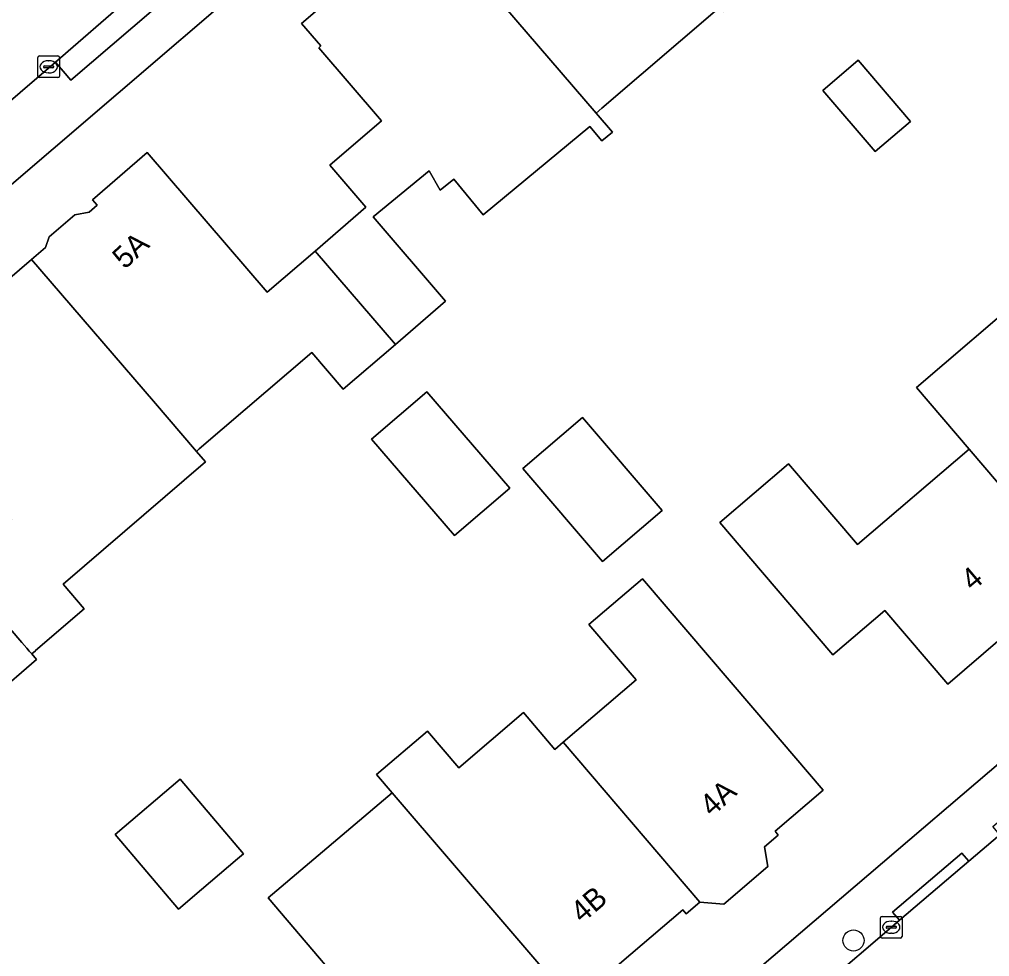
# Model space of a CAD drawing. Extents: x 161772 to 163126, y 383092 to 383917.
# Drawn here: x 162388.88 to 162433.68, y 383407.63 to 383450.93 of the extents above; entities that cross this region are included whole.
import ezdxf

# ---------------------------------------------------------------- set-up
doc = ezdxf.new("R2010")
doc.units = 0
for name, color, linetype in [('IMGEO_Boom', 7, 'Continuous'), ('IMGEO_Erf', 7, 'Continuous'), ('IMGEO_Kolk', 7, 'Continuous'), ('IMGEO_Pand', 7, 'Continuous'), ('IMGEO_Pand_nummerreeks', 7, 'Continuous'), ('IMGEO_Rijbaan_lokaal_open', 7, 'Continuous'), ('IMGEO_Voetpad_open', 7, 'Continuous')]:
    doc.layers.add(name, color=color, linetype=linetype)

msp = doc.modelspace()

# ---------------------------------------------------------------- linework, layer by layer
at = {"layer": 'IMGEO_Boom'}
msp.add_circle((162427.393, 383408.379), 0.489, dxfattribs=at)
at = {"layer": 'IMGEO_Erf'}
for points in [[(162439.546, 383475.883), (162426.801, 383475.456), (162425.429, 383475.046), (162424.669, 383474.563), (162400.868, 383453.897), (162399.336, 383452.584), (162328.478, 383391.862), (162318.405, 383382.124), (162326.388, 383374.044), (162352.897, 383347.213), (162466.894, 383444.571), (162467.039, 383444.858), (162466.94, 383445.164), (162440.986, 383475.293)], [(162386.439, 383437.262), (162389.436, 383439.841), (162390.079, 383440.394), (162390.252, 383440.885), (162391.433, 383441.901), (162392.095, 383442.025), (162392.473, 383442.35), (162392.257, 383442.602), (162394.787, 383444.777), (162400.324, 383438.334), (162402.53, 383440.23), (162404.883, 383442.252), (162403.213, 383444.195), (162405.603, 383446.25), (162402.705, 383449.621), (162402.803, 383449.706), (162401.908, 383450.746), (162404.138, 383452.663)], [(162421.218, 383451.492), (162415.777, 383446.828), (162415.511, 383446.6), (162416.262, 383445.727), (162415.768, 383445.318), (162415.22, 383445.98), (162410.299, 383441.903), (162408.934, 383443.551), (162408.314, 383443.038), (162407.793, 383443.937), (162405.218, 383441.804), (162408.561, 383437.915), (162406.239, 383435.919), (162403.835, 383433.852), (162402.377, 383435.548), (162397.187, 383431.088), (162397.056, 383430.975), (162397.473, 383430.49), (162390.896, 383424.837), (162391.874, 383423.699), (162389.631, 383421.771), (162389.617, 383421.759), (162389.451, 383421.616), (162389.673, 383421.358), (162387.704, 383419.665)], [(162405.375, 383404.459), (162400.366, 383410.347), (162406.093, 383415.198), (162405.37, 383416.045), (162407.723, 383418.054), (162409.17, 383416.359), (162412.152, 383418.904), (162413.6, 383417.209), (162413.99, 383417.542), (162417.358, 383420.418), (162415.178, 383422.973), (162417.656, 383425.088), (162422.747, 383419.125), (162425.993, 383415.322), (162423.769, 383413.423), (162423.918, 383413.249), (162423.276, 383412.701), (162423.444, 383411.796), (162421.412, 383410.062), (162420.302, 383410.149), (162419.674, 383409.613), (162419.514, 383409.8), (162414.707, 383405.696)]]:
    msp.add_lwpolyline(points, dxfattribs=at)
for points in [[(162425.976, 383447.651), (162427.609, 383449.044), (162430.02, 383446.22), (162428.387, 383444.826)], [(162437.931, 383441.872), (162439.912, 383439.552), (162443.159, 383435.75), (162440.756, 383433.697), (162443.659, 383430.298), (162441.232, 383428.225), (162442.282, 383426.995), (162438.775, 383424), (162435.269, 383421.007), (162434.172, 383422.292), (162431.748, 383420.223), (162428.847, 383423.623), (162426.444, 383421.572), (162423.198, 383425.375), (162421.218, 383427.695), (162424.39, 383430.403), (162427.575, 383426.671), (162432.731, 383431.073), (162430.296, 383433.923), (162435.52, 383438.387), (162434.815, 383439.213)], [(162408.968, 383427.085), (162405.139, 383431.539), (162407.691, 383433.733), (162411.52, 383429.279)], [(162418.553, 383428.238), (162415.796, 383425.885), (162412.123, 383430.189), (162414.88, 383432.542)], [(162399.234, 383412.387), (162398.957, 383412.152), (162397.283, 383410.728), (162396.229, 383409.832), (162393.3, 383413.277), (162396.305, 383415.832)]]:
    msp.add_lwpolyline(points, close=True, dxfattribs=at)
at = {"layer": 'IMGEO_Kolk'}
for p, q in [((162389.731, 383448.315), (162389.731, 383449.167)), ((162389.806, 383449.241), (162390.658, 383449.241)), ((162390.732, 383449.167), (162390.732, 383448.315)), ((162389.99, 383448.735), (162389.99, 383448.747)), ((162390.428, 383448.698), (162390.03, 383448.698)), ((162390.033, 383448.784), (162390.431, 383448.784)), ((162390.219, 383449.021), (162390.244, 383449.021)), ((162390.474, 383448.747), (162390.474, 383448.735)), ((162390.658, 383448.241), (162389.806, 383448.241)), ((162390.242, 383448.461), (162390.217, 383448.461)), ((162428.636, 383408.567), (162428.636, 383409.419)), ((162428.711, 383409.493), (162429.563, 383409.493)), ((162429.124, 383409.273), (162429.149, 383409.273)), ((162429.637, 383409.419), (162429.637, 383408.567)), ((162428.895, 383408.987), (162428.895, 383408.999)), ((162429.333, 383408.95), (162428.935, 383408.95)), ((162428.938, 383409.036), (162429.336, 383409.036)), ((162429.379, 383408.999), (162429.379, 383408.987)), ((162429.563, 383408.493), (162428.711, 383408.493)), ((162429.147, 383408.713), (162429.122, 383408.713))]:
    msp.add_line(p, q, dxfattribs=at)
for points in [[(162389.731, 383448.315), (162389.731, 383449.167)], [(162389.806, 383449.241), (162390.658, 383449.241)], [(162390.732, 383449.167), (162390.732, 383448.315)], [(162390.658, 383448.241), (162389.806, 383448.241)], [(162428.636, 383408.567), (162428.636, 383409.419)], [(162428.711, 383409.493), (162429.563, 383409.493)], [(162429.637, 383409.419), (162429.637, 383408.567)], [(162429.563, 383408.493), (162428.711, 383408.493)]]:
    msp.add_lwpolyline(points, dxfattribs=at)
for centre, radius, start, end in [((162389.808, 383449.165), 0.0765, 91.552, 178.448), ((162389.808, 383449.165), 0.0765, 91.552, 178.448), ((162390.656, 383449.165), 0.0765, 1.552, 88.448), ((162390.656, 383449.165), 0.0765, 1.552, 88.448), ((162390.03, 383448.744), 0.0403, 85.8775, 175.7526), ((162390.027, 383448.734), 0.0366, 178.938, 274.7102), ((162390.431, 383448.741), 0.043, 264.8664, 352.4533), ((162390.435, 383448.746), 0.0386, 1.7309, 96.639), ((162389.808, 383448.317), 0.0765, 181.552, 268.448), ((162389.808, 383448.317), 0.0765, 181.552, 268.448), ((162390.656, 383448.317), 0.0765, 271.552, 358.448), ((162390.656, 383448.317), 0.0765, 271.552, 358.448), ((162428.713, 383409.417), 0.0765, 91.552, 178.448), ((162428.713, 383409.417), 0.0765, 91.552, 178.448), ((162429.561, 383409.417), 0.0765, 1.552, 88.448), ((162429.561, 383409.417), 0.0765, 1.552, 88.448), ((162428.935, 383408.996), 0.0403, 85.8775, 175.7526), ((162428.932, 383408.986), 0.0366, 178.938, 274.7102), ((162429.336, 383408.993), 0.043, 264.8664, 352.4533), ((162429.34, 383408.998), 0.0386, 1.7309, 96.639), ((162428.713, 383408.569), 0.0765, 181.552, 268.448), ((162428.713, 383408.569), 0.0765, 181.552, 268.448), ((162429.561, 383408.569), 0.0765, 271.552, 358.448), ((162429.561, 383408.569), 0.0765, 271.552, 358.448)]:
    msp.add_arc(centre, radius, start, end, dxfattribs=at)
for centre, major_axis, ratio, start_param, end_param in [((162390.218, 383448.741), (-0.387, 0.002), 0.722429, 4.712389, 7.853982), ((162390.243, 383448.741), (-0.39, 0.002), 0.717154, 1.570796, 4.712389), ((162429.123, 383408.993), (-0.387, 0.002), 0.722429, 4.712389, 7.853982), ((162429.148, 383408.993), (-0.39, 0.002), 0.717154, 1.570796, 4.712389)]:
    msp.add_ellipse(centre, major_axis=major_axis, ratio=ratio, start_param=start_param, end_param=end_param, dxfattribs=at)
at = {"layer": 'IMGEO_Pand'}
for points in [[(162407.521, 383455.896), (162415.511, 383446.6), (162415.777, 383446.828), (162421.218, 383451.492), (162421.387, 383451.296), (162424.009, 383453.55), (162423.069, 383454.644), (162419.81, 383458.436), (162417.42, 383456.382), (162414.5, 383459.779), (162412.109, 383457.724), (162411.064, 383458.941)], [(162407.521, 383455.896), (162403.978, 383452.85), (162404.138, 383452.663), (162401.908, 383450.746), (162402.803, 383449.706), (162402.705, 383449.621), (162405.603, 383446.25), (162403.213, 383444.195), (162404.883, 383442.252), (162402.53, 383440.23), (162406.239, 383435.919), (162408.561, 383437.915), (162405.218, 383441.804), (162407.793, 383443.937), (162408.314, 383443.038), (162408.934, 383443.551), (162410.299, 383441.903), (162415.22, 383445.98), (162415.768, 383445.318), (162416.262, 383445.727), (162415.511, 383446.6)], [(162425.976, 383447.651), (162428.387, 383444.826), (162430.02, 383446.22), (162427.609, 383449.044)], [(162402.53, 383440.23), (162400.324, 383438.334), (162394.787, 383444.777), (162392.257, 383442.602), (162392.473, 383442.35), (162392.095, 383442.025), (162391.433, 383441.901), (162390.252, 383440.885), (162390.079, 383440.394), (162389.436, 383439.841), (162395.066, 383433.291), (162397.056, 383430.975), (162397.187, 383431.088), (162402.377, 383435.548), (162403.835, 383433.852), (162406.239, 383435.919)], [(162440.756, 383433.697), (162443.159, 383435.75), (162439.912, 383439.552), (162437.931, 383441.872), (162434.815, 383439.213), (162435.52, 383438.387), (162430.296, 383433.923), (162432.731, 383431.073), (162438.775, 383424), (162442.282, 383426.995), (162441.232, 383428.225), (162443.659, 383430.298)], [(162397.056, 383430.975), (162395.066, 383433.291), (162389.436, 383439.841), (162386.439, 383437.262), (162386.259, 383437.471), (162385.691, 383436.982), (162385.039, 383437.031), (162383.447, 383435.661), (162383.359, 383434.974), (162382.791, 383434.486), (162388.52, 383427.821), (162385.988, 383425.645), (162386.288, 383425.296), (162388.994, 383422.148), (162389.222, 383421.883), (162389.336, 383421.75), (162389.451, 383421.616), (162389.617, 383421.759), (162389.631, 383421.771), (162391.874, 383423.699), (162390.896, 383424.837), (162397.473, 383430.49)], [(162408.968, 383427.085), (162411.52, 383429.279), (162407.691, 383433.733), (162405.139, 383431.539)], [(162415.796, 383425.885), (162418.553, 383428.238), (162414.88, 383432.542), (162412.123, 383430.189)], [(162386.288, 383425.296), (162385.034, 383424.219), (162382.265, 383427.44), (162379.006, 383431.232), (162373.146, 383426.195), (162373.515, 383425.766), (162379.477, 383418.827), (162381.836, 383420.877), (162383.662, 383418.751), (162384.336, 383419.33), (162386.091, 383420.838), (162387.356, 383419.366), (162387.704, 383419.665), (162389.673, 383421.358), (162389.451, 383421.616), (162389.336, 383421.75), (162389.222, 383421.883), (162388.994, 383422.148)], [(162438.775, 383424), (162432.731, 383431.073), (162427.575, 383426.671), (162424.39, 383430.403), (162421.218, 383427.695), (162423.198, 383425.375), (162426.444, 383421.572), (162428.847, 383423.623), (162431.748, 383420.223), (162434.172, 383422.292), (162435.269, 383421.007)], [(162413.99, 383417.542), (162420.302, 383410.149), (162421.412, 383410.062), (162423.444, 383411.796), (162423.276, 383412.701), (162423.918, 383413.249), (162423.769, 383413.423), (162425.993, 383415.322), (162422.747, 383419.125), (162417.656, 383425.088), (162415.178, 383422.973), (162417.358, 383420.418)], [(162413.99, 383417.542), (162413.6, 383417.209), (162412.152, 383418.904), (162409.17, 383416.359), (162407.723, 383418.054), (162405.37, 383416.045), (162406.093, 383415.198), (162414.539, 383405.344), (162414.81, 383405.575), (162414.707, 383405.696), (162419.514, 383409.8), (162419.674, 383409.613), (162420.302, 383410.149)], [(162399.234, 383412.387), (162396.305, 383415.832), (162393.3, 383413.277), (162396.229, 383409.832), (162397.283, 383410.728), (162398.957, 383412.152)], [(162406.093, 383415.198), (162400.366, 383410.347), (162405.375, 383404.459), (162408.621, 383400.656), (162410.785, 383402.503), (162410.95, 383402.309), (162411.595, 383402.859), (162413.049, 383402.745), (162414.344, 383403.851), (162414.456, 383405.273), (162414.539, 383405.344)]]:
    msp.add_lwpolyline(points, close=True, dxfattribs=at)
at = {"layer": 'IMGEO_Rijbaan_lokaal_open'}
for points in [[(162349.619, 383413.809), (162352.979, 383416.695), (162355.841, 383419.153), (162373.852, 383434.622), (162379.009, 383439.051), (162390.543, 383448.958), (162397.285, 383454.823), (162398.09, 383455.524)], [(162469.273, 383443.237), (162468.583, 383442.649), (162467.401, 383441.644), (162464.712, 383439.31), (162454.253, 383430.47), (162447.968, 383425.022), (162446.096, 383423.413), (162436.917, 383415.597), (162434.147, 383413.256), (162432.723, 383412.04), (162429.515, 383409.32), (162429.14, 383408.995), (162413.674, 383395.746), (162413.031, 383395.18), (162406.665, 383389.811), (162396.585, 383381.239)]]:
    msp.add_lwpolyline(points, dxfattribs=at)
at = {"layer": 'IMGEO_Voetpad_open'}
for points in [[(162318.405, 383382.124), (162328.478, 383391.862), (162399.336, 383452.584), (162400.868, 383453.897), (162424.669, 383474.563), (162425.429, 383475.046), (162426.801, 383475.456), (162439.546, 383475.883), (162438.997, 383478.75)], [(162398.09, 383455.524), (162397.285, 383454.823), (162398.04, 383453.946), (162391.261, 383448.124), (162390.543, 383448.958), (162379.009, 383439.051), (162379.726, 383438.217), (162374.569, 383433.788), (162373.852, 383434.622), (162355.841, 383419.153), (162356.558, 383418.319), (162353.696, 383415.861), (162352.979, 383416.695), (162349.619, 383413.809)], [(162464.712, 383439.31), (162467.401, 383441.644), (162468.583, 383442.649), (162469.273, 383443.237), (162466.94, 383445.164), (162467.039, 383444.858), (162466.894, 383444.571), (162352.897, 383347.213), (162350.426, 383345.321), (162350.947, 383344.803)], [(162396.585, 383381.239), (162406.665, 383389.811), (162406.343, 383390.193), (162412.709, 383395.562), (162413.031, 383395.18), (162413.674, 383395.746), (162429.14, 383408.995), (162429.515, 383409.32), (162429.201, 383409.689), (162432.399, 383412.42), (162432.723, 383412.04), (162434.147, 383413.256), (162433.825, 383413.637), (162436.595, 383415.978), (162436.917, 383415.597), (162446.096, 383423.413), (162447.968, 383425.022), (162447.641, 383425.399), (162453.926, 383430.847), (162454.253, 383430.47), (162464.712, 383439.31)]]:
    msp.add_lwpolyline(points, dxfattribs=at)
for points in [[(162398.04, 383453.946), (162397.285, 383454.823), (162390.543, 383448.958), (162391.261, 383448.124)], [(162429.515, 383409.32), (162432.723, 383412.04), (162432.399, 383412.42), (162429.201, 383409.689)]]:
    msp.add_lwpolyline(points, close=True, dxfattribs=at)

# ---------------------------------------------------------------- texts
at = {"layer": 'IMGEO_Pand_nummerreeks'}
for s, rotation, p in [('5A', 42.6911, (162393.745, 383439.352)), ('4', 40.2264, (162432.888, 383424.488)), ('4A', 42.2552, (162420.857, 383414.06)), ('4B', 40.4909, (162414.863, 383409.143))]:
    msp.add_text(s, height=1, rotation=rotation, dxfattribs=at).set_placement(p)

doc.saveas('drawing.dxf')
